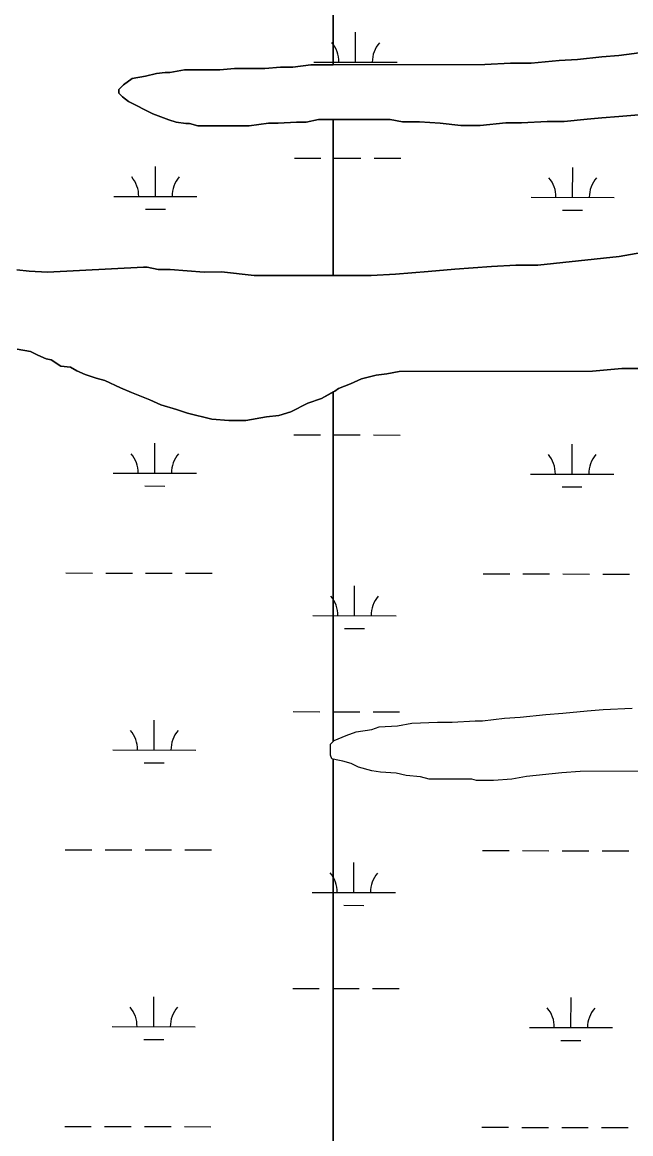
# Model space of a CAD drawing. Extents: x 3187622 to 3225504, y 800805 to 826213.
# Drawn here: x 3210941 to 3211673, y 814573 to 815909 of the extents above; entities that cross this region are included whole.
import ezdxf

# ---------------------------------------------------------------- set-up
doc = ezdxf.new("R2010")
doc.units = 0
doc.layers.add('V-SITE-VEGE', color=7, linetype='Continuous')
doc.layers.add('V-WETL-SWMP', color=7, linetype='Continuous')

msp = doc.modelspace()

# ---------------------------------------------------------------- linework, layer by layer
at = {"layer": 'V-SITE-VEGE'}
for p, q in [((3211638.1, 815794.1), (3211620.5, 815792.6)), ((3211658.6, 815795.6), (3211638.1, 815794.1)), ((3211692.2, 815798.6), (3211658.6, 815795.6)), ((3211383.4, 815792.1), (3211314.8, 815792)), ((3211314.8, 815792), (3211314.8, 815604.7)), ((3211398.1, 815789.2), (3211383.4, 815792.1)), ((3211418.6, 815789.3), (3211398.1, 815789.2)), ((3211443.5, 815787.8), (3211418.6, 815789.3)), ((3211468.3, 815785), (3211443.5, 815787.8)), ((3211491.8, 815785), (3211468.3, 815785)), ((3211522.5, 815788), (3211491.8, 815785)), ((3211541.5, 815788), (3211522.5, 815788)), ((3211572.2, 815789.6), (3211541.5, 815788)), ((3211592.7, 815789.6), (3211572.2, 815789.6)), ((3211620.5, 815792.6), (3211592.7, 815789.6)), ((3211658.9, 815627.3), (3211699.9, 815634.7)), ((3211560.9, 815616.8), (3211658.9, 815627.3)), ((3211360.4, 815604.7), (3211389.7, 815606.3)), ((3211389.7, 815606.3), (3211429.2, 815609.3)), ((3211429.2, 815609.3), (3211461.4, 815612.3)), ((3211461.4, 815612.3), (3211505.3, 815615.3)), ((3211505.3, 815615.3), (3211534.5, 815616.8)), ((3211534.5, 815616.8), (3211560.9, 815616.8)), ((3211314.8, 815604.7), (3211360.4, 815604.7)), ((3211379.6, 815486.2), (3211366.5, 815484.7)), ((3211394.3, 815489.2), (3211379.6, 815486.2)), ((3211627, 815489.6), (3211394.3, 815489.2)), ((3211662.1, 815492.6), (3211627, 815489.6)), ((3211730.9, 815492.8), (3211662.1, 815492.6)), ((3211335.8, 815474.4), (3211321.1, 815468.5)), ((3211348.9, 815480.3), (3211335.8, 815474.4)), ((3211366.5, 815484.7), (3211348.9, 815480.3)), ((3211316.7, 815465.6), (3211314.8, 815464.6)), ((3211314.8, 815464.6), (3211314.8, 815044.3)), ((3211321.1, 815468.5), (3211316.7, 815465.6)), ((3211494.6, 815069.3), (3211520.9, 815072.3)), ((3211520.9, 815072.3), (3211540, 815073.8)), ((3211540, 815073.8), (3211570.7, 815076.8)), ((3211570.7, 815076.8), (3211591.2, 815078.3)), ((3211591.2, 815078.3), (3211620.5, 815081.3)), ((3211620.5, 815081.3), (3211639.5, 815082.8)), ((3211639.5, 815082.8), (3211674.6, 815084.3)), ((3211342.4, 815055.9), (3211361.4, 815058.8)), ((3211361.4, 815058.8), (3211370.2, 815061.8)), ((3211370.2, 815061.8), (3211392.2, 815063.3)), ((3211392.2, 815063.3), (3211409.7, 815066.2)), ((3211409.7, 815066.2), (3211440.5, 815067.8)), ((3211440.5, 815067.8), (3211458, 815067.8)), ((3211458, 815067.8), (3211485.8, 815069.3)), ((3211485.8, 815069.3), (3211494.6, 815069.3)), ((3211314.8, 815044.3), (3211316.1, 815045.6)), ((3211316.1, 815045.6), (3211330.7, 815051.4)), ((3211330.7, 815051.4), (3211342.4, 815055.9))]:
    msp.add_line(p, q, dxfattribs=at)
for points in [[(3210934.5, 815611.2), (3210949.1, 815609.8), (3210971.1, 815608.4), (3211086.7, 815614.5), (3211091.1, 815614.5), (3211104.2, 815611.6), (3211118.9, 815611.6), (3211159.9, 815608.7), (3211180.4, 815608.8), (3211219.9, 815604.5), (3211314.8, 815604.7), (3211314.8, 815792), (3211297.1, 815792), (3211282.5, 815789), (3211270.7, 815789), (3211248.8, 815787.5), (3211237.1, 815787.5), (3211213.7, 815784.5), (3211152.2, 815784.4), (3211142, 815787.3), (3211137.6, 815787.3), (3211125.9, 815788.7), (3211117.1, 815791.6), (3211098, 815798.9), (3211068.7, 815813.5), (3211061.4, 815819.3), (3211057, 815823.7), (3211057, 815828.1), (3211062.8, 815833.9), (3211073.1, 815841.3), (3211089.2, 815844.2), (3211102.3, 815847.2), (3211112.6, 815848.7), (3211118.4, 815848.7), (3211136, 815851.7), (3211178.4, 815851.7), (3211196, 815853.2), (3211232.6, 815853.3), (3211251.6, 815854.8), (3211266.2, 815854.8), (3211288.2, 815857.8), (3211314.8, 815857.9), (3211314.8, 815941.3)], [(3211314.8, 815941.3), (3211314.8, 815857.9)], [(3211314.8, 815857.9), (3211497.5, 815858.2), (3211528.2, 815859.7), (3211553.1, 815859.8), (3211586.7, 815862.8), (3211608.7, 815864.3), (3211638, 815867.3), (3211658.4, 815868.8), (3211692.1, 815873.2), (3211712.6, 815874.7), (3211733.1, 815874.8), (3211752.1, 815877.7), (3211781.4, 815879.2), (3211812.1, 815883.7), (3211837, 815885.2), (3211860.4, 815889.6), (3211891.1, 815894.1), (3211911.6, 815898.5), (3211940.9, 815903), (3211961.3, 815904.5), (3211987.7, 815910.4)], [(3210987.4, 815495.7), (3210975.7, 815503), (3210969.8, 815504.5), (3210959.5, 815508.8), (3210950.8, 815513.2), (3210934.6, 815516.1)], [(3211314.8, 813089.5), (3211314.8, 815023.3), (3211313.2, 815023.6), (3211311.7, 815028), (3211311.7, 815041.2), (3211314.8, 815044.3), (3211314.8, 815464.6), (3211300.7, 815456.8), (3211284.6, 815450.9), (3211264.1, 815440.6), (3211249.5, 815436.2), (3211234.8, 815434.7), (3211210, 815430.3), (3211189.5, 815430.2), (3211169, 815431.7), (3211139.7, 815438.9), (3211126.5, 815443.3), (3211107.5, 815449.1), (3211094.3, 815454.9), (3211072.3, 815463.7), (3211059.1, 815469.5), (3211040.1, 815478.2), (3211029.9, 815481.2), (3211016.7, 815485.5), (3211006.4, 815489.9), (3210999.1, 815494.3), (3210987.4, 815495.7)], [(3211976.2, 815013.2), (3211951.4, 815013.1), (3211935.3, 815010.2), (3211907.5, 815010.1), (3211889.9, 815008.6), (3211611.8, 815008.1), (3211589.9, 815006.6), (3211547.4, 815002.1), (3211529.9, 814999.1), (3211507.9, 814997.6), (3211487.4, 814997.6), (3211481.6, 814999), (3211430.3, 814998.9), (3211420.1, 815001.9), (3211402.5, 815003.3), (3211390.8, 815006.2), (3211371.8, 815007.6), (3211361.5, 815009.1), (3211345.4, 815013.4), (3211336.6, 815017.8), (3211326.4, 815020.7), (3211320.5, 815022.1), (3211314.8, 815023.3), (3211314.8, 813089.5)]]:
    msp.add_lwpolyline(points, dxfattribs=at)
at = {"layer": 'V-WETL-SWMP'}
for p, q in [((3211341.8, 815860.9), (3211341.9, 815896.9)), ((3211291.8, 815861), (3211391.8, 815860.8)), ((3211268.2, 815745.6), (3211300.2, 815745.6)), ((3211316.2, 815745.5), (3211348.2, 815745.5)), ((3211364.2, 815745.4), (3211396.2, 815745.4)), ((3211101, 815699.5), (3211101.1, 815735.5)), ((3211602.9, 815698.5), (3211603, 815734.5)), ((3211051, 815699.6), (3211151, 815699.4)), ((3211552.9, 815698.6), (3211652.9, 815698.4)), ((3211089, 815684.1), (3211113, 815684.1)), ((3211590.9, 815683.1), (3211614.9, 815683.1)), ((3211267.5, 815412.9), (3211299.5, 815412.9)), ((3211315.5, 815412.9), (3211347.5, 815412.8)), ((3211363.5, 815412.8), (3211395.5, 815412.7)), ((3211100.4, 815366.9), (3211100.4, 815402.9)), ((3211602.3, 815365.8), (3211602.3, 815401.8)), ((3211050.4, 815367), (3211150.4, 815366.8)), ((3211552.3, 815365.9), (3211652.3, 815365.7)), ((3211088.3, 815351.5), (3211112.3, 815351.4)), ((3211590.2, 815350.4), (3211614.2, 815350.4)), ((3210993.3, 815247), (3211025.3, 815246.9)), ((3211041.3, 815246.9), (3211073.3, 815246.8)), ((3211089.3, 815246.8), (3211121.3, 815246.7)), ((3211137.3, 815246.7), (3211169.3, 815246.6)), ((3211495.2, 815246), (3211527.2, 815245.9)), ((3211543.2, 815245.9), (3211575.2, 815245.8)), ((3211591.2, 815245.8), (3211623.2, 815245.7)), ((3211639.2, 815245.7), (3211671.2, 815245.6)), ((3211340.5, 815195.6), (3211340.5, 815231.6)), ((3211290.5, 815195.7), (3211390.5, 815195.5)), ((3211328.4, 815180.2), (3211352.4, 815180.1)), ((3211266.8, 815080.3), (3211298.8, 815080.2)), ((3211314.8, 815080.2), (3211346.8, 815080.1)), ((3211362.8, 815080.1), (3211394.8, 815080)), ((3211099.7, 815034.2), (3211099.7, 815070.2)), ((3211049.7, 815034.3), (3211149.7, 815034.1)), ((3211087.6, 815018.8), (3211111.6, 815018.7)), ((3210992.6, 814914.3), (3211024.6, 814914.3)), ((3211040.6, 814914.2), (3211072.6, 814914.2)), ((3211088.6, 814914.1), (3211120.6, 814914.1)), ((3211136.6, 814914), (3211168.6, 814914)), ((3211494.5, 814913.3), (3211526.5, 814913.2)), ((3211542.5, 814913.2), (3211574.5, 814913.1)), ((3211590.5, 814913.1), (3211622.5, 814913.1)), ((3211638.5, 814913), (3211670.5, 814913)), ((3211339.8, 814862.9), (3211339.9, 814898.9)), ((3211289.8, 814863), (3211389.8, 814862.8)), ((3211327.8, 814847.5), (3211351.8, 814847.4)), ((3211266.2, 814747.6), (3211298.2, 814747.5)), ((3211314.2, 814747.5), (3211346.2, 814747.4)), ((3211362.2, 814747.4), (3211394.2, 814747.3)), ((3211099, 814701.5), (3211099.1, 814737.5)), ((3211600.9, 814700.5), (3211601, 814736.5)), ((3211049, 814701.6), (3211149, 814701.4)), ((3211550.9, 814700.6), (3211650.9, 814700.4)), ((3211087, 814686.1), (3211111, 814686.1)), ((3211588.9, 814685.1), (3211612.9, 814685)), ((3210991.9, 814581.7), (3211023.9, 814581.6)), ((3211039.9, 814581.6), (3211071.9, 814581.5)), ((3211087.9, 814581.5), (3211119.9, 814581.4)), ((3211135.9, 814581.4), (3211167.9, 814581.3)), ((3211493.8, 814580.6), (3211525.8, 814580.6)), ((3211541.8, 814580.5), (3211573.8, 814580.5)), ((3211589.8, 814580.4), (3211621.8, 814580.4)), ((3211637.8, 814580.3), (3211669.8, 814580.3))]:
    msp.add_line(p, q, dxfattribs=at)
for points in [[(3211987.7, 815910.4), (3211961.3, 815904.5), (3211940.9, 815903), (3211911.6, 815898.5), (3211891.1, 815894.1), (3211860.4, 815889.6), (3211837, 815885.2), (3211812.1, 815883.7), (3211781.4, 815879.2), (3211752.1, 815877.7), (3211733.1, 815874.8), (3211712.6, 815874.7), (3211692.1, 815873.2), (3211658.4, 815868.8), (3211638, 815867.3), (3211608.7, 815864.3), (3211586.7, 815862.8), (3211553.1, 815859.8), (3211528.2, 815859.7), (3211497.5, 815858.2), (3211288.2, 815857.8)], [(3211288.2, 815857.8), (3211266.2, 815854.8), (3211251.6, 815854.8), (3211232.6, 815853.3), (3211196, 815853.2), (3211178.4, 815851.7), (3211136, 815851.7), (3211118.4, 815848.7), (3211112.6, 815848.7), (3211102.3, 815847.2), (3211089.2, 815844.2), (3211073.1, 815841.3), (3211062.8, 815833.9), (3211057, 815828.1), (3211057, 815823.7), (3211061.4, 815819.3), (3211068.7, 815813.5), (3211098, 815798.9), (3211117.1, 815791.6), (3211125.9, 815788.7), (3211137.6, 815787.3), (3211142, 815787.3), (3211152.2, 815784.4), (3211213.7, 815784.5), (3211237.1, 815787.5), (3211248.8, 815787.5), (3211270.7, 815789), (3211282.5, 815789), (3211297.1, 815792), (3211308.8, 815792), (3211383.4, 815792.1), (3211398.1, 815789.2), (3211418.6, 815789.3), (3211443.5, 815787.8), (3211468.3, 815785), (3211491.8, 815785), (3211522.5, 815788), (3211541.5, 815788), (3211572.2, 815789.6), (3211592.7, 815789.6), (3211620.5, 815792.6), (3211638.1, 815794.1), (3211658.6, 815795.6), (3211692.2, 815798.6)], [(3211699.9, 815634.7), (3211658.9, 815627.3), (3211560.9, 815616.8), (3211534.5, 815616.8), (3211505.3, 815615.3), (3211461.4, 815612.3), (3211429.2, 815609.3), (3211389.7, 815606.3), (3211360.4, 815604.7), (3211219.9, 815604.5), (3211180.4, 815608.8), (3211159.9, 815608.7), (3211118.9, 815611.6), (3211104.2, 815611.6), (3211091.1, 815614.5), (3211086.7, 815614.5), (3210971.1, 815608.4), (3210949.1, 815609.8), (3210934.5, 815611.2)], [(3210934.6, 815516.1), (3210950.8, 815513.2), (3210959.5, 815508.8), (3210969.8, 815504.5), (3210975.7, 815503), (3210987.4, 815495.7), (3210999.1, 815494.3), (3211006.4, 815489.9), (3211016.7, 815485.5), (3211029.9, 815481.2), (3211040.1, 815478.2), (3211059.1, 815469.5), (3211072.3, 815463.7), (3211094.3, 815454.9), (3211107.5, 815449.1), (3211126.5, 815443.3), (3211139.7, 815438.9), (3211169, 815431.7), (3211189.5, 815430.2), (3211210, 815430.3), (3211234.8, 815434.7), (3211249.5, 815436.2), (3211264.1, 815440.6), (3211284.6, 815450.9), (3211300.7, 815456.8), (3211316.7, 815465.6), (3211321.1, 815468.5), (3211335.8, 815474.4), (3211348.9, 815480.3), (3211366.5, 815484.7), (3211379.6, 815486.2), (3211394.3, 815489.2)], [(3211394.3, 815489.2), (3211627, 815489.6), (3211662.1, 815492.6), (3211730.9, 815492.8)], [(3211889.9, 815008.6), (3211611.8, 815008.1), (3211589.9, 815006.6), (3211547.4, 815002.1), (3211529.9, 814999.1), (3211507.9, 814997.6), (3211487.4, 814997.6), (3211481.6, 814999), (3211430.3, 814998.9), (3211420.1, 815001.9), (3211402.5, 815003.3), (3211390.8, 815006.2), (3211371.8, 815007.6), (3211361.5, 815009.1), (3211345.4, 815013.4), (3211336.6, 815017.8), (3211326.4, 815020.7), (3211320.5, 815022.1), (3211313.2, 815023.6), (3211311.7, 815028), (3211311.7, 815041.2), (3211316.1, 815045.6), (3211330.7, 815051.4), (3211342.4, 815055.9), (3211361.4, 815058.8), (3211370.2, 815061.8), (3211392.2, 815063.3), (3211409.7, 815066.2), (3211440.5, 815067.8), (3211458, 815067.8), (3211485.8, 815069.3), (3211494.6, 815069.3), (3211520.9, 815072.3), (3211540, 815073.8), (3211570.7, 815076.8), (3211591.2, 815078.3), (3211620.5, 815081.3), (3211639.5, 815082.8), (3211674.6, 815084.3)]]:
    msp.add_lwpolyline(points, dxfattribs=at)
for centre, start, end in [((3211286.6, 815861.5), 359.1115, 40.6551), ((3211397.1, 815861.3), 139.1115, 180.6551), ((3211045.8, 815700.1), 359.1115, 40.6551), ((3211156.3, 815699.9), 139.1115, 180.6551), ((3211547.7, 815699.1), 359.1115, 40.6551), ((3211658.2, 815698.9), 139.1115, 180.6551), ((3211045.1, 815367.4), 359.1115, 40.6551), ((3211155.6, 815367.2), 139.1115, 180.6551), ((3211547, 815366.4), 359.1115, 40.6551), ((3211657.5, 815366.2), 139.1115, 180.6551), ((3211285.2, 815196.1), 359.1115, 40.6551), ((3211395.7, 815195.9), 139.1115, 180.6551), ((3211044.4, 815034.8), 359.1115, 40.6551), ((3211154.9, 815034.5), 139.1115, 180.6551), ((3211284.6, 814863.5), 359.1115, 40.6551), ((3211395, 814863.2), 139.1115, 180.6551), ((3211043.8, 814702.1), 359.1115, 40.6551), ((3211154.2, 814701.9), 139.1115, 180.6551), ((3211545.7, 814701.1), 359.1115, 40.6551), ((3211656.1, 814700.9), 139.1115, 180.6551)]:
    msp.add_arc(centre, 35.2, start, end, dxfattribs=at)

doc.saveas('drawing.dxf')
